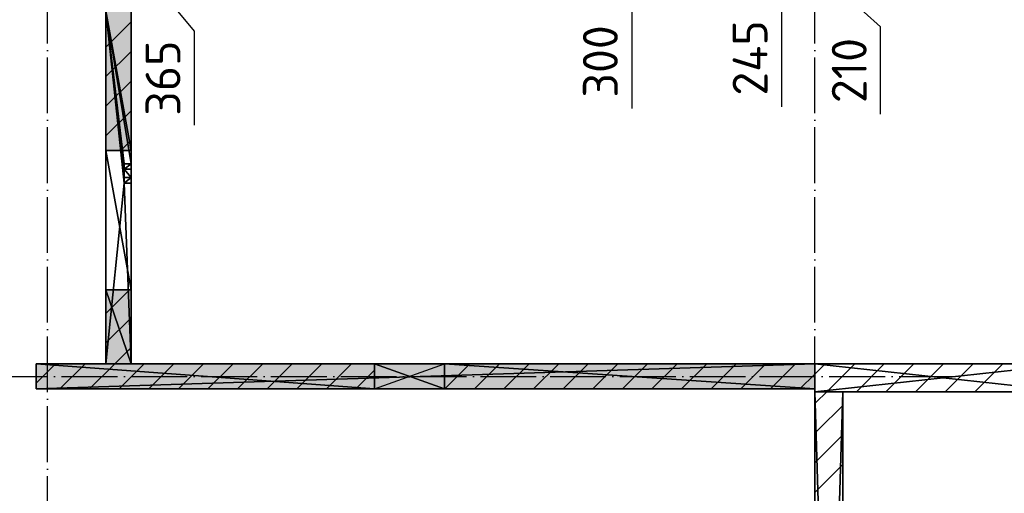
# Model space of a CAD drawing. Header units: millimetres. Extents: x 40580 to 559114, y -343730 to 81020.
# Tile 624 of 656: x 503829 to 510886, y -74406 to -71010. Entities that reach past the tile are written whole.
import ezdxf

# ---------------------------------------------------------------- set-up
doc = ezdxf.new("R2010")
doc.units = ezdxf.units.MM
doc.linetypes.add('______11', pattern=[500, 400, -50, 0, -50])
doc.linetypes.add('______5', pattern=[1100, 800, -100, 100, -100])
for name, color, linetype in [('_____________1', 7, 'Continuous'), ('_________________1_', 7, 'Continuous'), ('___________________', 253, '______5'), ('Тонкие', 7, 'Continuous')]:
    doc.layers.add(name, color=color, linetype=linetype)
doc.styles.add('ISOCPEUR', font='isocpeur.ttf')
doc.dimstyles.new('СПДС', dxfattribs={"dimscale": 125, "dimtxt": 250, "dimasz": 50, "dimexe": 50, "dimexo": 10, "dimgap": 100, "dimtad": 1, "dimdec": 0, "dimtxsty": 'ISOCPEUR', "dimblk": 'OBLIQUE', "dimcen": 50, "dimdle": 50, "dimadec": 0, "dimazin": 2, "dimtfac": 0.75, "dimtdec": 0, "dimtmove": 1, "dimatfit": 3, "dimfxl": 1, "dimtfill": 1, "dimtolj": 1, "dimarcsym": 1})

# ---------------------------------------------------------------- blocks, each defined once
blk = doc.blocks.new('_OBLIQUE')
at = {"color": 0, "linetype": 'ByBlock'}
blk.add_line((-0.5, -0.5), (0.5, 0.5), dxfattribs=at)
blk = doc.blocks.new('*D19357')
at = {"layer": 'Defpoints', "color": 0}
for p in [(504192.8, -70157.5), (503078.7, -70327.5), (504192.8, -70327.5)]:
    blk.add_point(p, dxfattribs=at)
at = {"layer": 'Тонкие', "color": 0, "lineweight": -2}
for p, q in [((503078.7, -70107.5), (503078.7, -70377.5)), ((504182.8, -70157.5), (503028.7, -70157.5)), ((502579.3, -70577.2), (503078.7, -70242.5)), ((504182.8, -70327.5), (503028.7, -70327.5)), ((502579.3, -71202.2), (502579.3, -70577.2))]:
    blk.add_line(p, q, dxfattribs=at)
at = {"layer": 'Тонкие', "color": 0, "lineweight": -2, "xscale": 50, "yscale": 50, "zscale": 50}
for p, rotation in [((503078.7, -70157.5), 270), ((503078.7, -70327.5), 90)]:
    blk.add_blockref('_OBLIQUE', p, dxfattribs=dict(at, rotation=rotation))
at = {"layer": 'Тонкие', "color": 0, "insert": (502354.3, -70889.7), "char_height": 250, "attachment_point": 5, "rotation": 90, "style": 'ISOCPEUR', "bg_fill": 3, "box_fill_scale": 1.1, "bg_fill_color": 256, "bg_fill_true_color": 13158600, "bg_fill_transparency": 0}
blk.add_mtext('\\A1;170', dxfattribs=at)
blk = doc.blocks.new('*D19358')
at = {"layer": 'Defpoints', "color": 0}
for p in [(504192.8, -70327.5), (503078.7, -70767.5), (504127.7, -70767.5)]:
    blk.add_point(p, dxfattribs=at)
at = {"layer": 'Тонкие', "color": 0, "lineweight": -2}
for p, q in [((503078.7, -70277.5), (503078.7, -70817.5)), ((504182.8, -70327.5), (503028.7, -70327.5)), ((504117.7, -70767.5), (503028.7, -70767.5)), ((503078.7, -70767.5), (503078.7, -71574.9))]:
    blk.add_line(p, q, dxfattribs=at)
at = {"layer": 'Тонкие', "color": 0, "lineweight": -2, "xscale": 50, "yscale": 50, "zscale": 50}
for p, rotation in [((503078.7, -70327.5), 90), ((503078.7, -70767.5), 270)]:
    blk.add_blockref('_OBLIQUE', p, dxfattribs=dict(at, rotation=rotation))
at = {"layer": 'Тонкие', "color": 0, "insert": (502853.7, -71212.4), "char_height": 250, "attachment_point": 5, "rotation": 90, "style": 'ISOCPEUR', "bg_fill": 3, "box_fill_scale": 1.1, "bg_fill_color": 256, "bg_fill_true_color": 13158600, "bg_fill_transparency": 0}
blk.add_mtext('\\A1;440', dxfattribs=at)
blk = doc.blocks.new('*D19359')
at = {"layer": 'Defpoints', "color": 0}
for p in [(504157.8, -69932.5), (503078.7, -70157.5), (504192.8, -70157.5)]:
    blk.add_point(p, dxfattribs=at)
at = {"layer": 'Тонкие', "color": 0, "lineweight": -2}
for p, q in [((503078.7, -69882.5), (503078.7, -70207.5)), ((504147.8, -69932.5), (503028.7, -69932.5)), ((502046.6, -70482.1), (503078.7, -70045)), ((504182.8, -70157.5), (503028.7, -70157.5)), ((502046.6, -71157.1), (502046.6, -70482.1))]:
    blk.add_line(p, q, dxfattribs=at)
at = {"layer": 'Тонкие', "color": 0, "lineweight": -2, "xscale": 50, "yscale": 50, "zscale": 50}
for p, rotation in [((503078.7, -69932.5), 90), ((503078.7, -70157.5), 270)]:
    blk.add_blockref('_OBLIQUE', p, dxfattribs=dict(at, rotation=rotation))
at = {"layer": 'Тонкие', "color": 0, "insert": (501821.6, -70819.6), "char_height": 250, "attachment_point": 5, "rotation": 90, "style": 'ISOCPEUR', "bg_fill": 3, "box_fill_scale": 1.1, "bg_fill_color": 256, "bg_fill_true_color": 13158600, "bg_fill_transparency": 0}
blk.add_mtext('\\A1;225', dxfattribs=at)
blk = doc.blocks.new('*D19364')
at = {"layer": 'Defpoints', "color": 0}
for p in [(504642.8, -70402.5), (504584.3, -70767.5), (504663.6, -70767.5)]:
    blk.add_point(p, dxfattribs=at)
at = {"layer": 'Тонкие', "color": 0, "lineweight": -2}
for p, q in [((504652.8, -70402.5), (504713.6, -70402.5)), ((504663.6, -70352.5), (504663.6, -70817.5)), ((505081.3, -71091.7), (504663.6, -70585)), ((504594.3, -70767.5), (504713.6, -70767.5)), ((505081.3, -71766.7), (505081.3, -71091.7))]:
    blk.add_line(p, q, dxfattribs=at)
at = {"layer": 'Тонкие', "color": 0, "lineweight": -2, "xscale": 50, "yscale": 50, "zscale": 50}
for p, rotation in [((504663.6, -70402.5), 90), ((504663.6, -70767.5), 270)]:
    blk.add_blockref('_OBLIQUE', p, dxfattribs=dict(at, rotation=rotation))
at = {"layer": 'Тонкие', "color": 0, "insert": (504856.3, -71429.2), "char_height": 250, "attachment_point": 5, "rotation": 90, "style": 'ISOCPEUR', "bg_fill": 3, "box_fill_scale": 1.1, "bg_fill_color": 256, "bg_fill_true_color": 13158600, "bg_fill_transparency": 0}
blk.add_mtext('\\A1;365', dxfattribs=at)
blk = doc.blocks.new('*D19382')
at = {"layer": 'Defpoints', "color": 0}
for p in [(508567.7, -70312.4), (508567.7, -70522.4), (509288.6, -70522.4)]:
    blk.add_point(p, dxfattribs=at)
at = {"layer": 'Тонкие', "color": 0, "lineweight": -2}
for p, q in [((509288.6, -70262.4), (509288.6, -70572.4)), ((508577.7, -70312.4), (509338.6, -70312.4)), ((509999.1, -71062.3), (509288.6, -70417.4)), ((508577.7, -70522.4), (509338.6, -70522.4)), ((509999.1, -71687.3), (509999.1, -71062.3))]:
    blk.add_line(p, q, dxfattribs=at)
at = {"layer": 'Тонкие', "color": 0, "lineweight": -2, "xscale": 50, "yscale": 50, "zscale": 50}
for p, rotation in [((509288.6, -70312.4), 90), ((509288.6, -70522.4), 270)]:
    blk.add_blockref('_OBLIQUE', p, dxfattribs=dict(at, rotation=rotation))
at = {"layer": 'Тонкие', "color": 0, "insert": (509774.1, -71374.8), "char_height": 250, "attachment_point": 5, "rotation": 90, "style": 'ISOCPEUR', "bg_fill": 3, "box_fill_scale": 1.1, "bg_fill_color": 256, "bg_fill_true_color": 13158600, "bg_fill_transparency": 0}
blk.add_mtext('\\A1;210', dxfattribs=at)
blk = doc.blocks.new('*D19383')
at = {"layer": 'Defpoints', "color": 0}
for p in [(508567.7, -70522.4), (508567.7, -70767.5), (509288.6, -70767.5)]:
    blk.add_point(p, dxfattribs=at)
at = {"layer": 'Тонкие', "color": 0, "lineweight": -2}
for p, q in [((509288.6, -70472.4), (509288.6, -70817.5)), ((508577.7, -70522.4), (509338.6, -70522.4)), ((508577.7, -70767.5), (509338.6, -70767.5)), ((509288.6, -70767.5), (509288.6, -71634.7))]:
    blk.add_line(p, q, dxfattribs=at)
at = {"layer": 'Тонкие', "color": 0, "lineweight": -2, "xscale": 50, "yscale": 50, "zscale": 50}
for p, rotation in [((509288.6, -70522.4), 90), ((509288.6, -70767.5), 270)]:
    blk.add_blockref('_OBLIQUE', p, dxfattribs=dict(at, rotation=rotation))
at = {"layer": 'Тонкие', "color": 0, "insert": (509063.6, -71284.7), "char_height": 250, "attachment_point": 5, "rotation": 90, "style": 'ISOCPEUR', "bg_fill": 3, "box_fill_scale": 1.1, "bg_fill_color": 256, "bg_fill_true_color": 13158600, "bg_fill_transparency": 0}
blk.add_mtext('\\A1;245', dxfattribs=at)
blk = doc.blocks.new('*D19389')
at = {"layer": 'Defpoints', "color": 0}
for p in [(508167.7, -70467.4), (508215.7, -70767.5), (508225.4, -70767.5)]:
    blk.add_point(p, dxfattribs=at)
at = {"layer": 'Тонкие', "color": 0, "lineweight": -2}
for p, q in [((508215.7, -70417.4), (508215.7, -70817.5)), ((508177.7, -70467.4), (508265.7, -70467.4)), ((508215.4, -70767.5), (508165.7, -70767.5)), ((508215.7, -70767.5), (508215.7, -71646.6))]:
    blk.add_line(p, q, dxfattribs=at)
at = {"layer": 'Тонкие', "color": 0, "lineweight": -2, "xscale": 50, "yscale": 50, "zscale": 50}
for p, rotation in [((508215.7, -70467.4), 90), ((508215.7, -70767.5), 270)]:
    blk.add_blockref('_OBLIQUE', p, dxfattribs=dict(at, rotation=rotation))
at = {"layer": 'Тонкие', "color": 0, "insert": (507990.7, -71309.1), "char_height": 250, "attachment_point": 5, "rotation": 90, "style": 'ISOCPEUR', "bg_fill": 3, "box_fill_scale": 1.1, "bg_fill_color": 256, "bg_fill_true_color": 13158600, "bg_fill_transparency": 0}
blk.add_mtext('\\A1;300', dxfattribs=at)

msp = doc.modelspace()

# ---------------------------------------------------------------- hatches: boundary and pattern name
at = {"layer": '_____________1', "linetype": 'Continuous'}
h = msp.add_hatch(color=9, dxfattribs=at)
h.paths.add_polyline_path([(504627.7, -71947.5), (504627.7, -70947.5), (504447.7, -70947.5), (504447.7, -71947.5)])
h.paths.add_polyline_path([(504447.7, -72947.5), (504447.7, -73477.5), (504627.7, -73477.5), (504627.7, -72947.5)])
h = msp.add_hatch(color=9, dxfattribs=at)
h.paths.add_polyline_path([(509527.7, -73477.5), (506872.7, -73477.5), (506872.7, -73657.5), (509527.7, -73657.5)])
h.paths.add_polyline_path([(506372.7, -73477.5), (503947.7, -73477.5), (503947.7, -73657.5), (506372.7, -73657.5)])

# ---------------------------------------------------------------- linework, layer by layer
at = {"layer": '_____________1', "color": 253, "linetype": '______5'}
for p, q in [((504447.7, -71206.3), (504627.7, -71026.3)), ((504447.7, -71630.6), (504627.7, -71450.6)), ((504555, -71947.5), (504627.7, -71874.8)), ((504447.7, -73327.6), (504627.7, -73147.6)), ((504117.8, -73657.5), (504297.8, -73477.5)), ((504542.1, -73657.5), (504722.1, -73477.5)), ((504966.4, -73657.5), (505146.4, -73477.5)), ((505390.6, -73657.5), (505570.6, -73477.5)), ((505814.9, -73657.5), (505994.9, -73477.5)), ((506239.2, -73657.5), (506372.7, -73523.9)), ((509613.3, -73677.5), (509813.3, -73477.5)), ((510037.5, -73677.5), (510237.5, -73477.5)), ((510461.8, -73677.5), (510661.8, -73477.5))]:
    msp.add_line(p, q, dxfattribs=at)
at = {"layer": '_____________1', "color": 253, "linetype": '______11'}
for p, q in [((504447.7, -71418.4), (504627.7, -71238.4)), ((504447.7, -71842.7), (504627.7, -71662.7)), ((504447.7, -73115.5), (504615.7, -72947.5)), ((504510, -73477.5), (504627.7, -73359.7)), ((503947.7, -73615.5), (504085.7, -73477.5)), ((504330, -73657.5), (504510, -73477.5)), ((504754.2, -73657.5), (504934.2, -73477.5)), ((505178.5, -73657.5), (505358.5, -73477.5)), ((505602.8, -73657.5), (505782.8, -73477.5)), ((506027, -73657.5), (506207, -73477.5)), ((509527.7, -73550.9), (509601.1, -73477.5)), ((509825.4, -73677.5), (510025.4, -73477.5)), ((510249.7, -73677.5), (510449.7, -73477.5)), ((510673.9, -73677.5), (510873.9, -73477.5)), ((509421.1, -73657.5), (509527.7, -73550.9))]:
    msp.add_line(p, q, dxfattribs=at)
for points in [[(506875.6, -73657.5), (507055.6, -73477.5), (507055.6, -73477.5)], [(507299.8, -73657.5), (507479.8, -73477.5), (507479.8, -73477.5)], [(507724.1, -73657.5), (507904.1, -73477.5), (507904.1, -73477.5)], [(508148.3, -73657.5), (508328.3, -73477.5), (508328.3, -73477.5)], [(508572.6, -73657.5), (508752.6, -73477.5), (508752.6, -73477.5)], [(508996.9, -73657.5), (509176.9, -73477.5), (509176.9, -73477.5)], [(509527.7, -73975.2), (509554.4, -73948.5), (509554.4, -73948.5), (509727.7, -73775.2)], [(509527.7, -74399.4), (509592.4, -74334.7), (509592.4, -74334.7), (509727.7, -74199.4)]]:
    msp.add_lwpolyline(points, dxfattribs=at)
at = {"layer": '_____________1', "color": 253, "linetype": '______5'}
for points in [[(507087.7, -73657.5), (507267.7, -73477.5), (507267.7, -73477.5)], [(507511.9, -73657.5), (507691.9, -73477.5), (507691.9, -73477.5)], [(507936.2, -73657.5), (508116.2, -73477.5), (508116.2, -73477.5)], [(508360.5, -73657.5), (508540.5, -73477.5), (508540.5, -73477.5)], [(508784.7, -73657.5), (508964.7, -73477.5), (508964.7, -73477.5)], [(509209, -73657.5), (509389, -73477.5), (509389, -73477.5)], [(509527.7, -73763.1), (509535.4, -73755.4), (509535.4, -73755.4), (509613.3, -73677.5)], [(509527.7, -74187.3), (509573.4, -74141.6), (509573.4, -74141.6), (509727.7, -73987.3)]]:
    msp.add_lwpolyline(points, dxfattribs=at)
at = {"layer": '_________________1_', "color": 212, "linetype": 'Continuous'}
for p, q in [((506872.7, -73477.5), (506372.7, -73477.5)), ((506372.7, -73477.5), (506372.7, -73657.5)), ((506372.7, -73477.5), (506872.7, -73657.5)), ((506372.7, -73657.5), (506872.7, -73477.5)), ((506872.7, -73657.5), (506872.7, -73477.5)), ((506372.7, -73657.5), (506872.7, -73657.5))]:
    msp.add_line(p, q, dxfattribs=at)
at = {"layer": '_________________1_', "color": 6, "linetype": 'Continuous'}
for points in [[(506372.7, -73657.5), (506372.7, -73477.5), (506872.7, -73657.5)], [(506872.7, -73657.5), (506372.7, -73477.5), (506872.7, -73477.5)]]:
    msp.add_solid(points, dxfattribs=at)
at = {"layer": '___________________', "color": 253, "linetype": '______11'}
for p, q in [((504027.7, -81683.2), (504027.7, -56580.9)), ((504027.7, -81683.2), (504027.7, -56580.9)), ((509527.7, -81683.2), (509527.7, -56580.9)), ((509527.7, -81683.2), (509527.7, -56580.9)), ((492627.7, -73567.5), (510527.7, -73567.5)), ((492627.7, -73567.5), (510527.7, -73567.5))]:
    msp.add_line(p, q, dxfattribs=at)

# ---------------------------------------------------------------- dimensions: what is measured, and where the dimension line sits
at = {"layer": 'Тонкие'}
dim = msp.add_linear_dim(base=(508215.7, -70767.5, -1800), p1=(508167.7, -70467.4, -1800), p2=(508225.4, -70767.5, -1800), angle=270, dimstyle='СПДС', override={"dimscale": 1, "dimtxsty": 'ISOCPEUR'}, dxfattribs=at)
dim.commit()
dim.dimension.update_dxf_attribs({"geometry": '*D19389', "text_midpoint": (508188, -71309.1, -1800), "dimtype": 160})

# ---------------------------------------------------------------- meshes
at = {"layer": '_____________1', "color": 7, "linetype": 'Continuous'}
mesh = msp.add_polyface(dxfattribs=at)
corners = [(504447.7, -70947.5, -3800), (504447.7, -71947.5, -3800), (504447.7, -71947.5, -1600), (504447.7, -72947.5, -1600), (504447.7, -72947.5, -3800), (504447.7, -73477.5, -3800), (504447.7, -73477.5, -350), (504447.7, -70947.5, -350)]
mesh.append_faces([[corners[k] for k in face] for face in [(3, 6, 7)]], dxfattribs={"vtx0": -1, "vtx2": -1, "color": 7})
mesh.append_faces([[corners[k] for k in face] for face in [(7, 0, 2), (2, 3, 7), (3, 4, 6)]], dxfattribs={"vtx1": -1, "vtx2": -1, "color": 7})
mesh.append_faces([[corners[k] for k in face] for face in [(0, 1, 2), (4, 5, 6)]], dxfattribs={"vtx2": -1, "color": 7})
mesh = msp.add_polyface(dxfattribs=at)
corners = [(504577.7, -72142.5, -350), (504627.7, -72142.5, -350), (504627.7, -72082.5, -350), (504577.7, -72082.5, -350), (504577.7, -72042.5, -350), (504627.7, -72042.5, -350), (504627.7, -70947.5, -350), (504447.7, -70947.5, -350), (504447.7, -73477.5, -350), (504627.7, -73477.5, -350), (504627.7, -72182.5, -350), (504577.7, -72182.5, -350)]
mesh.append_faces([[corners[k] for k in face] for face in [(7, 0, 4)]], dxfattribs={"vtx0": -1, "vtx1": -1, "vtx2": -1, "color": 7})
mesh.append_faces([[corners[k] for k in face] for face in [(11, 7, 8), (0, 3, 4)]], dxfattribs={"vtx0": -1, "vtx2": -1, "color": 7})
mesh.append_faces([[corners[k] for k in face] for face in [(8, 9, 11), (11, 0, 7), (0, 1, 3), (4, 5, 7)]], dxfattribs={"vtx1": -1, "vtx2": -1, "color": 7})
mesh.append_faces([[corners[k] for k in face] for face in [(9, 10, 11), (1, 2, 3), (5, 6, 7)]], dxfattribs={"vtx2": -1, "color": 7})
mesh = msp.add_polyface(dxfattribs=at)
corners = [(504627.7, -71947.5, -3800), (504447.7, -71947.5, -3800), (504447.7, -70947.5, -3800), (504627.7, -70947.5, -3800)]
mesh.append_faces([[corners[k] for k in face] for face in [(1, 2, 0)]], dxfattribs={"vtx1": -1, "color": 7})
mesh.append_faces([[corners[k] for k in face] for face in [(2, 3, 0)]], dxfattribs={"vtx2": -1, "color": 7})
mesh = msp.add_polyface(dxfattribs=at)
corners = [(504627.7, -72042.5, -650), (504627.7, -72082.5, -650), (504627.7, -72082.5, -350), (504627.7, -72142.5, -350), (504627.7, -72142.5, -650), (504627.7, -72182.5, -650), (504627.7, -72182.5, -350), (504627.7, -73477.5, -350), (504627.7, -73477.5, -3800), (504627.7, -72947.5, -3800), (504627.7, -72947.5, -1600), (504627.7, -71947.5, -1600), (504627.7, -71947.5, -3800), (504627.7, -70947.5, -3800), (504627.7, -70947.5, -350), (504627.7, -72042.5, -350)]
mesh.append_faces([[corners[k] for k in face] for face in [(1, 4, 11), (7, 10, 5), (13, 0, 11)]], dxfattribs={"vtx0": -1, "vtx1": -1, "vtx2": -1, "color": 7})
mesh.append_faces([[corners[k] for k in face] for face in [(11, 0, 1)]], dxfattribs={"vtx0": -1, "vtx2": -1, "color": 7})
mesh.append_faces([[corners[k] for k in face] for face in [(13, 14, 0), (7, 8, 10), (1, 2, 4), (4, 5, 11), (10, 11, 5)]], dxfattribs={"vtx1": -1, "vtx2": -1, "color": 7})
mesh.append_faces([[corners[k] for k in face] for face in [(14, 15, 0), (8, 9, 10), (2, 3, 4), (5, 6, 7), (11, 12, 13)]], dxfattribs={"vtx2": -1, "color": 7})
mesh = msp.add_polyface(dxfattribs=at)
corners = [(504627.7, -71947.5, -1600), (504447.7, -71947.5, -1600), (504447.7, -71947.5, -3800), (504627.7, -71947.5, -3800)]
mesh.append_faces([[corners[k] for k in face] for face in [(1, 2, 0)]], dxfattribs={"vtx1": -1, "color": 7})
mesh.append_faces([[corners[k] for k in face] for face in [(2, 3, 0)]], dxfattribs={"vtx2": -1, "color": 7})
mesh = msp.add_polyface(dxfattribs=at)
corners = [(504447.7, -71947.5, -1600), (504627.7, -71947.5, -1600), (504627.7, -72947.5, -1600), (504447.7, -72947.5, -1600)]
mesh.append_faces([[corners[k] for k in face] for face in [(1, 2, 0)]], dxfattribs={"vtx1": -1, "color": 7})
mesh.append_faces([[corners[k] for k in face] for face in [(2, 3, 0)]], dxfattribs={"vtx2": -1, "color": 7})
mesh = msp.add_polyface(dxfattribs=at)
corners = [(504577.7, -72042.5, -350), (504577.7, -72082.5, -350), (504577.7, -72082.5, -650), (504577.7, -72042.5, -650)]
mesh.append_faces([[corners[k] for k in face] for face in [(1, 2, 0)]], dxfattribs={"vtx1": -1, "color": 7})
mesh.append_faces([[corners[k] for k in face] for face in [(2, 3, 0)]], dxfattribs={"vtx2": -1, "color": 7})
mesh = msp.add_polyface(dxfattribs=at)
corners = [(504627.7, -72042.5, -350), (504577.7, -72042.5, -350), (504577.7, -72042.5, -650), (504627.7, -72042.5, -650)]
mesh.append_faces([[corners[k] for k in face] for face in [(1, 2, 0)]], dxfattribs={"vtx1": -1, "color": 7})
mesh.append_faces([[corners[k] for k in face] for face in [(2, 3, 0)]], dxfattribs={"vtx2": -1, "color": 7})
mesh = msp.add_polyface(dxfattribs=at)
corners = [(504577.7, -72082.5, -650), (504627.7, -72082.5, -650), (504627.7, -72042.5, -650), (504577.7, -72042.5, -650)]
mesh.append_faces([[corners[k] for k in face] for face in [(1, 2, 0)]], dxfattribs={"vtx1": -1, "color": 7})
mesh.append_faces([[corners[k] for k in face] for face in [(2, 3, 0)]], dxfattribs={"vtx2": -1, "color": 7})
mesh = msp.add_polyface(dxfattribs=at)
corners = [(504577.7, -72082.5, -350), (504627.7, -72082.5, -350), (504627.7, -72082.5, -650), (504577.7, -72082.5, -650)]
mesh.append_faces([[corners[k] for k in face] for face in [(1, 2, 0)]], dxfattribs={"vtx1": -1, "color": 7})
mesh.append_faces([[corners[k] for k in face] for face in [(2, 3, 0)]], dxfattribs={"vtx2": -1, "color": 7})
mesh = msp.add_polyface(dxfattribs=at)
corners = [(504577.7, -72142.5, -350), (504577.7, -72182.5, -350), (504577.7, -72182.5, -650), (504577.7, -72142.5, -650)]
mesh.append_faces([[corners[k] for k in face] for face in [(1, 2, 0)]], dxfattribs={"vtx1": -1, "color": 7})
mesh.append_faces([[corners[k] for k in face] for face in [(2, 3, 0)]], dxfattribs={"vtx2": -1, "color": 7})
mesh = msp.add_polyface(dxfattribs=at)
corners = [(504627.7, -72142.5, -350), (504577.7, -72142.5, -350), (504577.7, -72142.5, -650), (504627.7, -72142.5, -650)]
mesh.append_faces([[corners[k] for k in face] for face in [(1, 2, 0)]], dxfattribs={"vtx1": -1, "color": 7})
mesh.append_faces([[corners[k] for k in face] for face in [(2, 3, 0)]], dxfattribs={"vtx2": -1, "color": 7})
mesh = msp.add_polyface(dxfattribs=at)
corners = [(504577.7, -72182.5, -650), (504627.7, -72182.5, -650), (504627.7, -72142.5, -650), (504577.7, -72142.5, -650)]
mesh.append_faces([[corners[k] for k in face] for face in [(1, 2, 0)]], dxfattribs={"vtx1": -1, "color": 7})
mesh.append_faces([[corners[k] for k in face] for face in [(2, 3, 0)]], dxfattribs={"vtx2": -1, "color": 7})
mesh = msp.add_polyface(dxfattribs=at)
corners = [(504577.7, -72182.5, -350), (504627.7, -72182.5, -350), (504627.7, -72182.5, -650), (504577.7, -72182.5, -650)]
mesh.append_faces([[corners[k] for k in face] for face in [(1, 2, 0)]], dxfattribs={"vtx1": -1, "color": 7})
mesh.append_faces([[corners[k] for k in face] for face in [(2, 3, 0)]], dxfattribs={"vtx2": -1, "color": 7})
mesh = msp.add_polyface(dxfattribs=at)
corners = [(504447.7, -72947.5, -1600), (504627.7, -72947.5, -1600), (504627.7, -72947.5, -3800), (504447.7, -72947.5, -3800)]
mesh.append_faces([[corners[k] for k in face] for face in [(1, 2, 0)]], dxfattribs={"vtx1": -1, "color": 7})
mesh.append_faces([[corners[k] for k in face] for face in [(2, 3, 0)]], dxfattribs={"vtx2": -1, "color": 7})
mesh = msp.add_polyface(dxfattribs=at)
corners = [(504627.7, -73477.5, -3800), (504447.7, -73477.5, -3800), (504447.7, -72947.5, -3800), (504627.7, -72947.5, -3800)]
mesh.append_faces([[corners[k] for k in face] for face in [(1, 2, 0)]], dxfattribs={"vtx1": -1, "color": 7})
mesh.append_faces([[corners[k] for k in face] for face in [(2, 3, 0)]], dxfattribs={"vtx2": -1, "color": 7})
mesh = msp.add_polyface(dxfattribs=at)
corners = [(503947.7, -73477.5, -3800), (503947.7, -73657.5, -3800), (503947.7, -73657.5, -350), (503947.7, -73477.5, -350)]
mesh.append_faces([[corners[k] for k in face] for face in [(1, 2, 0)]], dxfattribs={"vtx1": -1, "color": 7})
mesh.append_faces([[corners[k] for k in face] for face in [(2, 3, 0)]], dxfattribs={"vtx2": -1, "color": 7})
mesh = msp.add_polyface(dxfattribs=at)
corners = [(506372.7, -73477.5, -650), (506872.7, -73477.5, -650), (506872.7, -73477.5, -350), (509527.7, -73477.5, -350), (509527.7, -73477.5, -3800), (503947.7, -73477.5, -3800), (503947.7, -73477.5, -350), (506372.7, -73477.5, -350)]
mesh.append_faces([[corners[k] for k in face] for face in [(1, 4, 5), (1, 3, 4)]], dxfattribs={"vtx0": -1, "vtx2": -1, "color": 7})
mesh.append_faces([[corners[k] for k in face] for face in [(5, 6, 0), (0, 1, 5)]], dxfattribs={"vtx1": -1, "vtx2": -1, "color": 7})
mesh.append_faces([[corners[k] for k in face] for face in [(6, 7, 0), (1, 2, 3)]], dxfattribs={"vtx2": -1, "color": 7})
mesh = msp.add_polyface(dxfattribs=at)
corners = [(506372.7, -73657.5, -350), (506372.7, -73477.5, -350), (503947.7, -73477.5, -350), (503947.7, -73657.5, -350)]
mesh.append_faces([[corners[k] for k in face] for face in [(1, 2, 0)]], dxfattribs={"vtx1": -1, "color": 7})
mesh.append_faces([[corners[k] for k in face] for face in [(2, 3, 0)]], dxfattribs={"vtx2": -1, "color": 7})
mesh = msp.add_polyface(dxfattribs=at)
corners = [(509527.7, -73477.5, -3800), (509527.7, -73657.5, -3800), (503947.7, -73657.5, -3800), (503947.7, -73477.5, -3800)]
mesh.append_faces([[corners[k] for k in face] for face in [(1, 2, 0)]], dxfattribs={"vtx1": -1, "color": 7})
mesh.append_faces([[corners[k] for k in face] for face in [(2, 3, 0)]], dxfattribs={"vtx2": -1, "color": 7})
mesh = msp.add_polyface(dxfattribs=at)
corners = [(504447.7, -73477.5, -3800), (504627.7, -73477.5, -3800), (504627.7, -73477.5, -350), (504447.7, -73477.5, -350)]
mesh.append_faces([[corners[k] for k in face] for face in [(1, 2, 0)]], dxfattribs={"vtx1": -1, "color": 7})
mesh.append_faces([[corners[k] for k in face] for face in [(2, 3, 0)]], dxfattribs={"vtx2": -1, "color": 7})
mesh = msp.add_polyface(dxfattribs=at)
corners = [(506372.7, -73477.5, -350), (506372.7, -73657.5, -350), (506372.7, -73657.5, -650), (506372.7, -73477.5, -650)]
mesh.append_faces([[corners[k] for k in face] for face in [(1, 2, 0)]], dxfattribs={"vtx1": -1, "color": 7})
mesh.append_faces([[corners[k] for k in face] for face in [(2, 3, 0)]], dxfattribs={"vtx2": -1, "color": 7})
mesh = msp.add_polyface(dxfattribs=at)
corners = [(506372.7, -73477.5, -650), (506372.7, -73657.5, -650), (506872.7, -73657.5, -650), (506872.7, -73477.5, -650)]
mesh.append_faces([[corners[k] for k in face] for face in [(1, 2, 0)]], dxfattribs={"vtx1": -1, "color": 7})
mesh.append_faces([[corners[k] for k in face] for face in [(2, 3, 0)]], dxfattribs={"vtx2": -1, "color": 7})
mesh = msp.add_polyface(dxfattribs=at)
corners = [(506872.7, -73657.5, -350), (506872.7, -73477.5, -350), (506872.7, -73477.5, -650), (506872.7, -73657.5, -650)]
mesh.append_faces([[corners[k] for k in face] for face in [(1, 2, 0)]], dxfattribs={"vtx1": -1, "color": 7})
mesh.append_faces([[corners[k] for k in face] for face in [(2, 3, 0)]], dxfattribs={"vtx2": -1, "color": 7})
mesh = msp.add_polyface(dxfattribs=at)
corners = [(509527.7, -73657.5, -350), (509527.7, -73477.5, -350), (506872.7, -73477.5, -350), (506872.7, -73657.5, -350)]
mesh.append_faces([[corners[k] for k in face] for face in [(1, 2, 0)]], dxfattribs={"vtx1": -1, "color": 7})
mesh.append_faces([[corners[k] for k in face] for face in [(2, 3, 0)]], dxfattribs={"vtx2": -1, "color": 7})
mesh = msp.add_polyface(dxfattribs=at)
corners = [(509527.7, -73657.5, -3800), (509527.7, -73477.5, -3800), (509527.7, -73477.5, -350), (509527.7, -73657.5, -350)]
mesh.append_faces([[corners[k] for k in face] for face in [(1, 2, 0)]], dxfattribs={"vtx1": -1, "color": 7})
mesh.append_faces([[corners[k] for k in face] for face in [(2, 3, 0)]], dxfattribs={"vtx2": -1, "color": 7})
mesh = msp.add_polyface(dxfattribs=at)
corners = [(509527.7, -73477.5, -3800), (509527.7, -73677.5, -3800), (509527.7, -73677.5, -350), (509527.7, -73477.5, -350)]
mesh.append_faces([[corners[k] for k in face] for face in [(1, 2, 0)]], dxfattribs={"vtx1": -1, "color": 7})
mesh.append_faces([[corners[k] for k in face] for face in [(2, 3, 0)]], dxfattribs={"vtx2": -1, "color": 7})
mesh = msp.add_polyface(dxfattribs=at)
corners = [(511367.7, -73477.5, -3800), (509527.7, -73477.5, -3800), (509527.7, -73477.5, -350), (511367.7, -73477.5, -350)]
mesh.append_faces([[corners[k] for k in face] for face in [(1, 2, 0)]], dxfattribs={"vtx1": -1, "color": 7})
mesh.append_faces([[corners[k] for k in face] for face in [(2, 3, 0)]], dxfattribs={"vtx2": -1, "color": 7})
mesh = msp.add_polyface(dxfattribs=at)
corners = [(511367.7, -73677.5, -350), (511367.7, -73477.5, -350), (509527.7, -73477.5, -350), (509527.7, -73677.5, -350)]
mesh.append_faces([[corners[k] for k in face] for face in [(1, 2, 0)]], dxfattribs={"vtx1": -1, "color": 7})
mesh.append_faces([[corners[k] for k in face] for face in [(2, 3, 0)]], dxfattribs={"vtx2": -1, "color": 7})
mesh = msp.add_polyface(dxfattribs=at)
corners = [(511367.7, -73477.5, -3800), (511367.7, -73677.5, -3800), (509527.7, -73677.5, -3800), (509527.7, -73477.5, -3800)]
mesh.append_faces([[corners[k] for k in face] for face in [(1, 2, 0)]], dxfattribs={"vtx1": -1, "color": 7})
mesh.append_faces([[corners[k] for k in face] for face in [(2, 3, 0)]], dxfattribs={"vtx2": -1, "color": 7})
mesh = msp.add_polyface(dxfattribs=at)
corners = [(506872.7, -73657.5, -650), (506372.7, -73657.5, -650), (506372.7, -73657.5, -350), (503947.7, -73657.5, -350), (503947.7, -73657.5, -3800), (509527.7, -73657.5, -3800), (509527.7, -73657.5, -350), (506872.7, -73657.5, -350)]
mesh.append_faces([[corners[k] for k in face] for face in [(1, 4, 5), (1, 3, 4)]], dxfattribs={"vtx0": -1, "vtx2": -1, "color": 7})
mesh.append_faces([[corners[k] for k in face] for face in [(5, 6, 0), (0, 1, 5)]], dxfattribs={"vtx1": -1, "vtx2": -1, "color": 7})
mesh.append_faces([[corners[k] for k in face] for face in [(6, 7, 0), (1, 2, 3)]], dxfattribs={"vtx2": -1, "color": 7})
mesh = msp.add_polyface(dxfattribs=at)
corners = [(509527.7, -73677.5, -3800), (509527.7, -80267.5, -3800), (509527.7, -80267.5, -350), (509527.7, -73677.5, -350), (509527.7, -74607.5, -600), (509527.7, -75707.5, -600), (509527.7, -75707.5, -1900), (509527.7, -74607.5, -1900), (509527.7, -76087.5, -500), (509527.7, -76187.5, -500), (509527.7, -76187.5, -600), (509527.7, -76087.5, -600)]
mesh.append_faces([[corners[k] for k in face] for face in [(8, 3, 5), (10, 6, 2), (6, 0, 2)]], dxfattribs={"vtx0": -1, "vtx1": -1, "vtx2": -1, "color": 7})
mesh.append_faces([[corners[k] for k in face] for face in [(3, 4, 5), (3, 8, 9), (11, 5, 6), (7, 3, 0)]], dxfattribs={"vtx0": -1, "vtx2": -1, "color": 7})
mesh.append_faces([[corners[k] for k in face] for face in [(2, 3, 9), (9, 10, 2), (10, 11, 6), (11, 8, 5), (6, 7, 0), (7, 4, 3)]], dxfattribs={"vtx1": -1, "vtx2": -1, "color": 7})
mesh.append_faces([[corners[k] for k in face] for face in [(0, 1, 2)]], dxfattribs={"vtx2": -1, "color": 7})
mesh = msp.add_polyface(dxfattribs=at)
corners = [(509727.7, -73677.5, -3800), (509527.7, -73677.5, -3800), (509527.7, -73677.5, -350), (509727.7, -73677.5, -350)]
mesh.append_faces([[corners[k] for k in face] for face in [(1, 2, 0)]], dxfattribs={"vtx1": -1, "color": 7})
mesh.append_faces([[corners[k] for k in face] for face in [(2, 3, 0)]], dxfattribs={"vtx2": -1, "color": 7})
mesh = msp.add_polyface(dxfattribs=at)
corners = [(509527.7, -73677.5, -3800), (509727.7, -73677.5, -3800), (509727.7, -80267.5, -3800), (509527.7, -80267.5, -3800)]
mesh.append_faces([[corners[k] for k in face] for face in [(1, 2, 0)]], dxfattribs={"vtx1": -1, "color": 7})
mesh.append_faces([[corners[k] for k in face] for face in [(2, 3, 0)]], dxfattribs={"vtx2": -1, "color": 7})
mesh = msp.add_polyface(dxfattribs=at)
corners = [(509727.7, -73677.5, -350), (509527.7, -73677.5, -350), (509527.7, -80267.5, -350), (509727.7, -80267.5, -350)]
mesh.append_faces([[corners[k] for k in face] for face in [(1, 2, 0)]], dxfattribs={"vtx1": -1, "color": 7})
mesh.append_faces([[corners[k] for k in face] for face in [(2, 3, 0)]], dxfattribs={"vtx2": -1, "color": 7})
mesh = msp.add_polyface(dxfattribs=at)
corners = [(509527.7, -73677.5, -3800), (511367.7, -73677.5, -3800), (511367.7, -73677.5, -350), (509527.7, -73677.5, -350)]
mesh.append_faces([[corners[k] for k in face] for face in [(1, 2, 0)]], dxfattribs={"vtx1": -1, "color": 7})
mesh.append_faces([[corners[k] for k in face] for face in [(2, 3, 0)]], dxfattribs={"vtx2": -1, "color": 7})
mesh = msp.add_polyface(dxfattribs=at)
corners = [(509727.7, -80267.5, -3800), (509727.7, -73677.5, -3800), (509727.7, -73677.5, -350), (509727.7, -80267.5, -350), (509727.7, -75707.5, -600), (509727.7, -74607.5, -600), (509727.7, -74607.5, -1900), (509727.7, -75707.5, -1900), (509727.7, -76187.5, -500), (509727.7, -76087.5, -500), (509727.7, -76087.5, -600), (509727.7, -76187.5, -600)]
mesh.append_faces([[corners[k] for k in face] for face in [(10, 4, 2), (7, 11, 0)]], dxfattribs={"vtx0": -1, "vtx1": -1, "vtx2": -1, "color": 7})
mesh.append_faces([[corners[k] for k in face] for face in [(2, 4, 5), (2, 8, 9), (8, 3, 0), (8, 2, 3)]], dxfattribs={"vtx0": -1, "vtx2": -1, "color": 7})
mesh.append_faces([[corners[k] for k in face] for face in [(5, 6, 2), (1, 2, 6), (6, 7, 1), (9, 10, 2), (0, 1, 7), (7, 4, 10), (10, 11, 7), (11, 8, 0)]], dxfattribs={"vtx1": -1, "vtx2": -1, "color": 7})

# ---------------------------------------------------------------- next in the draw order: dimensions: what is measured, and where the dimension line sits
at = {"layer": 'Тонкие'}
for base, p1, p2, picture, middle in [((503078.7, -70327.5, -1450), (504192.8, -70157.5, -1450), (504192.8, -70327.5, -1450), '*D19357', (502579.3, -70677.2, -1450)), ((509288.6, -70522.4, -1450), (508567.7, -70312.4, -1450), (508567.7, -70522.4, -1450), '*D19382', (509999.1, -71162.3, -1450)), ((504663.6, -70767.5, -1800), (504642.8, -70402.5, -1800), (504584.3, -70767.5, -1800), '*D19364', (505081.3, -71191.7, -1800))]:
    dim = msp.add_linear_dim(base=base, p1=p1, p2=p2, angle=270, dimstyle='СПДС', override={"dimscale": 1, "dimtxsty": 'ISOCPEUR'}, dxfattribs=at)
    dim.commit()
    dim.dimension.update_dxf_attribs({"geometry": picture, "text_midpoint": middle, "dimtype": 160})

# ---------------------------------------------------------------- next in the draw order: dimensions: what is measured, and where the dimension line sits
for base, p1, p2, picture, middle in [((503078.7, -70767.5, -1450), (504192.8, -70327.5, -1450), (504127.7, -70767.5, -1450), '*D19358', (503060.9, -71212.4, -1450)), ((509288.6, -70767.5, -1450), (508567.7, -70522.4, -1450), (508567.7, -70767.5, -1450), '*D19383', (509286.3, -71284.7, -1450))]:
    dim = msp.add_linear_dim(base=base, p1=p1, p2=p2, angle=270, dimstyle='СПДС', override={"dimscale": 1, "dimtxsty": 'ISOCPEUR'}, dxfattribs=at)
    dim.commit()
    dim.dimension.update_dxf_attribs({"geometry": picture, "text_midpoint": middle, "dimtype": 160})

# ---------------------------------------------------------------- next in the draw order: dimensions: what is measured, and where the dimension line sits
dim = msp.add_linear_dim(base=(503078.7, -70157.5, -1450), p1=(504157.8, -69932.5, -1450), p2=(504192.8, -70157.5, -1450), angle=270, dimstyle='СПДС', override={"dimscale": 1, "dimtxsty": 'ISOCPEUR'}, dxfattribs=at)
dim.commit()
dim.dimension.update_dxf_attribs({"geometry": '*D19359', "text_midpoint": (502046.6, -70582.1, -1450), "dimtype": 160})

doc.saveas('drawing.dxf')
